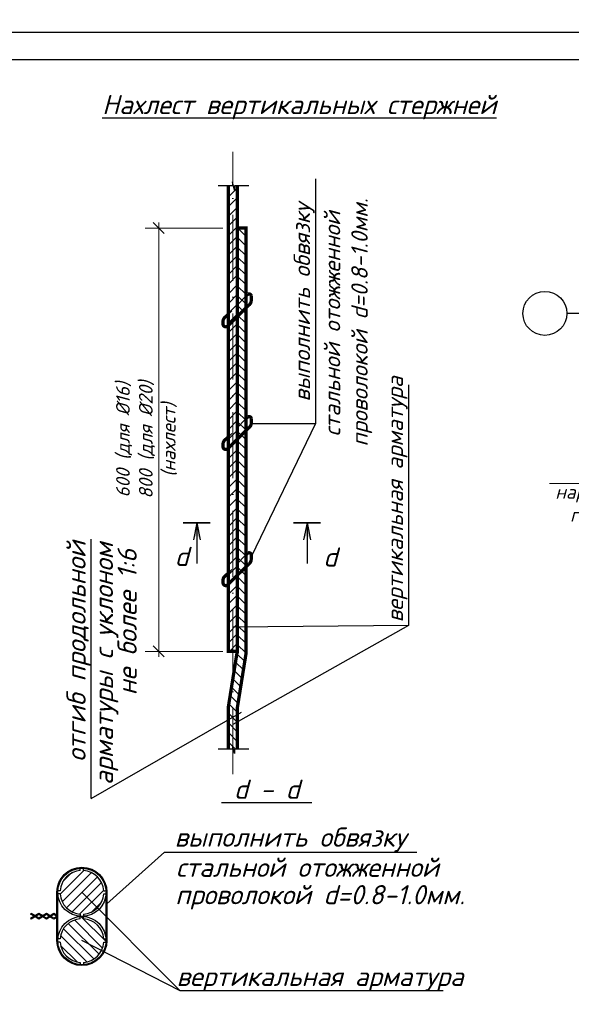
# Model space of a CAD drawing. Header units: millimetres. Extents: x 363306 to 7757304, y 1022887 to 1207196.
# Tile 422 of 656: x 1709690 to 1719745, y 1070951 to 1088906. Entities that reach past the tile are written whole.
import ezdxf
from ezdxf import colors
from ezdxf.entities.mleader import LeaderData, LeaderLine
from ezdxf.enums import TextEntityAlignment as Align
from ezdxf.math import Vec2, Vec3

# ---------------------------------------------------------------- set-up
doc = ezdxf.new("R2010")
doc.units = ezdxf.units.MM
doc.linetypes.add('ACAD_ISO10W100', pattern=[18, 12, -3, 0, -3])
doc.linetypes.add('HIDDEN', pattern=[0.375, 0.25, -0.125])
for name, color, linetype in [('0 @ 100', 7, 'Continuous'), ('O3SAD', 1, 'Continuous'), ('Оси', 7, 'Continuous')]:
    doc.layers.add(name, color=color, linetype=linetype)
for name, color, linetype, lineweight in [('ACO-текст', 7, 'Continuous', 20), ('RRRштриховка', 36, 'Continuous', 0), ('АСО-Размер', 5, 'Continuous', 18), ('Выноска', 5, 'Continuous', 15), ('выноски', 170, 'Continuous', 15), ('текст', 7, 'Continuous', 25), ('Тонкая', 7, 'Continuous', 15)]:
    doc.layers.add(name, color=color, linetype=linetype, lineweight=lineweight)
doc.styles.add('iso', font='isocpeur.TTF')
doc.styles.add('ISOCPUER', font='isocpeui.ttf')
doc.styles.add('PDF ISOCPEUR Italic', font='isocpeui.ttf')
doc.styles.get("Standard").update_dxf_attribs({"font": 'isocpeui.ttf'})
doc.styles.add('ГОСТ 2.304', font='isocpeui.ttf')

# ---------------------------------------------------------------- blocks, each defined once
blk = doc.blocks.new('_Oblique')
at = {"color": 0, "linetype": 'ByBlock', "lineweight": -2}
blk.add_line((-0.5, -0.5), (0.5, 0.5), dxfattribs=at)
blk = doc.blocks.new('_Dot')
at = {"color": 0, "linetype": 'ByBlock', "lineweight": -2}
blk.add_line((-0.5, 0), (-1, 0), dxfattribs=at)
at = {"color": 0, "linetype": 'ByBlock', "const_width": 0.5}
blk.add_lwpolyline([(-0.25, 0, 1), (0.25, 0, 1)], format="xyb", close=True, dxfattribs=at)

msp = doc.modelspace()

# ---------------------------------------------------------------- hatches: boundary and pattern name
at = {"layer": 'RRRштриховка', "ltscale": 1.5}
h = msp.add_hatch(dxfattribs=at)
h.set_pattern_fill('ANSI31', color=253, scale=1000, angle=270, style=0)
h.set_pattern_definition([(225, (1782937.71, 778407.66), (-88.38835, 88.38835), [])])
h.paths.add_polyline_path([(1713575.485, 1077308.588), (1713575.485, 1077675.895), (1713495.485, 1077596.916), (1713495.485, 1077341.404)])
h.paths.add_polyline_path([(1713575.485, 1077881.308), (1713575.485, 1080675.895), (1713495.485, 1080596.916), (1713495.485, 1077796.581)])
h.paths.add_polyline_path([(1713655.485, 1077966.035), (1713655.485, 1080754.875), (1713575.485, 1080675.895), (1713575.485, 1077881.308)])
h.paths.add_polyline_path([(1713655.485, 1077754.875), (1713655.485, 1077966.035), (1713575.485, 1077881.308), (1713575.485, 1077675.895)])
h.paths.add_polyline_path([(1713575.485, 1077675.895), (1713575.485, 1077881.308), (1713495.485, 1077796.581), (1713495.485, 1077596.916)])
h.paths.add_polyline_path([(1713655.485, 1080754.875), (1713655.485, 1080966.035), (1713575.485, 1080881.308), (1713575.485, 1080675.895)])
h.paths.add_polyline_path([(1713575.485, 1080675.895), (1713575.485, 1080881.308), (1713495.485, 1080796.581), (1713495.485, 1080596.916)])
h.paths.add_polyline_path([(1713655.485, 1080966.035), (1713655.485, 1083754.875), (1713575.485, 1083675.895), (1713575.485, 1080881.308)])
h.paths.add_polyline_path([(1713575.485, 1080881.308), (1713575.485, 1083675.895), (1713495.485, 1083596.916), (1713495.485, 1080796.581)])
h.paths.add_polyline_path([(1713655.485, 1083754.875), (1713655.485, 1083966.035), (1713575.485, 1083881.308), (1713575.485, 1083675.895)])
h.paths.add_polyline_path([(1713575.485, 1083675.895), (1713575.485, 1083881.308), (1713495.485, 1083796.581), (1713495.485, 1083596.916)])
h.paths.add_polyline_path([(1713655.485, 1077386.737), (1713575.485, 1077386.737), (1713575.485, 1077675.895), (1713655.485, 1077754.875)])
h.paths.add_polyline_path([(1713604.774, 1085874.002), (1713655.485, 1085874.002), (1713655.485, 1083966.035), (1713575.485, 1083881.308), (1713575.485, 1085924.523), (1713604.774, 1085799.002)])
h.paths.add_polyline_path([(1713569.774, 1085949.002), (1713575.485, 1085924.523), (1713575.485, 1083881.308), (1713495.485, 1083796.581), (1713495.485, 1085874.002), (1713569.774, 1085874.002)])
h = msp.add_hatch(dxfattribs=at)
h.set_pattern_fill('ANSI31', color=253, scale=1000, angle=180, style=0)
h.set_pattern_definition([(315, (1782937.71, 777890.33), (-88.38835, -88.38835), [])])
h.paths.add_polyline_path([(1713815.485, 1081652.819), (1713815.485, 1084430.165), (1713655.485, 1084272.206), (1713655.485, 1081483.366)])
h.paths.add_polyline_path([(1713815.485, 1078652.819), (1713815.485, 1081430.165), (1713655.485, 1081272.206), (1713655.485, 1078483.366)])
h.paths.add_polyline_path([(1713815.485, 1084430.165), (1713815.485, 1084652.819), (1713655.485, 1084483.366), (1713655.485, 1084272.206)])
h.paths.add_polyline_path([(1713815.485, 1081430.165), (1713815.485, 1081652.819), (1713655.485, 1081483.366), (1713655.485, 1081272.206)])
h.paths.add_polyline_path([(1713815.485, 1078430.165), (1713815.485, 1078652.819), (1713655.485, 1078483.366), (1713655.485, 1078272.206)])
h.paths.add_polyline_path([(1713575.485, 1076050.263), (1713575.485, 1076886.737), (1713495.485, 1076386.737), (1713495.485, 1076127.421)])
h.paths.add_polyline_path([(1713575.485, 1075565.157), (1713575.485, 1076050.263), (1713495.485, 1076127.421), (1713495.485, 1075601.58), (1713519.774, 1075601.58), (1713519.774, 1075676.58)])
h.paths.add_polyline_path([(1713655.485, 1075601.58), (1713655.485, 1076346.737), (1713815.485, 1077346.737), (1713815.485, 1078430.165), (1713655.485, 1078272.206), (1713655.485, 1077386.737), (1713575.485, 1076886.737), (1713575.485, 1075565.157), (1713594.774, 1075526.58), (1713594.774, 1075601.58)])
h.paths.add_polyline_path([(1713655.485, 1085105.973), (1713815.485, 1085105.973), (1713815.485, 1084652.819), (1713655.485, 1084483.366)])
h = msp.add_hatch(dxfattribs=at)
h.set_pattern_fill('ANSI31', color=253, scale=40, style=0)
h.set_pattern_definition([(45, (966040.23, 2047032.12), (-89.802561, 89.802561), [])])
h.paths.add_polyline_path([(1710794.913, 1072553.872), (1710794.913, 1072593.975, -0.370891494), (1710426.04, 1072962.849), (1710385.937, 1072962.849, -0.034130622), (1710385.937, 1073022.849), (1710426.04, 1073022.849, -0.370891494), (1710794.913, 1073391.722), (1710794.913, 1073431.825, -0.017060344), (1710824.913, 1073432.849, -0.017060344), (1710854.913, 1073431.825), (1710854.913, 1073391.722, -0.370891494), (1711223.787, 1073022.849), (1711263.889, 1073022.849, -0.034130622), (1711263.889, 1072962.849), (1711223.787, 1072962.849, -0.370891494), (1710854.913, 1072593.975), (1710854.913, 1072553.872, -0.017060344), (1710824.913, 1072552.849, -0.017060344)])
h = msp.add_hatch(dxfattribs=at)
h.set_pattern_fill('ANSI31', color=253, scale=40, angle=-90, style=0)
h.set_pattern_definition([(315, (966040.23, 2047032.12), (89.802561, 89.802561), [])])
h.paths.add_polyline_path([(1710794.913, 1071673.872), (1710794.913, 1071713.975, -0.370891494), (1710426.04, 1072082.849), (1710385.937, 1072082.849, -0.034130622), (1710385.937, 1072142.849), (1710426.04, 1072142.849, -0.370891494), (1710794.913, 1072511.722), (1710794.913, 1072551.825, -0.017060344), (1710824.913, 1072552.849, -0.017060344), (1710854.913, 1072551.825), (1710854.913, 1072511.722, -0.370891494), (1711223.787, 1072142.849), (1711263.889, 1072142.849, -0.034130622), (1711263.889, 1072082.849), (1711223.787, 1072082.849, -0.370891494), (1710854.913, 1071713.975), (1710854.913, 1071673.872, -0.017060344), (1710824.913, 1071672.849, -0.017060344)])
at = {"layer": 'Тонкая'}
h = msp.add_hatch(color=256, dxfattribs=at)
h.paths.add_polyline_path([(1712855.305, 1079422.218), (1712917.18, 1079731.593), (1712917.18, 1079515.031)])
h.paths.add_polyline_path([(1712917.18, 1079515.031), (1712917.18, 1079731.593), (1712979.055, 1079422.218)])
h = msp.add_hatch(color=256, dxfattribs=at)
h.paths.add_polyline_path([(1714989.128, 1079422.218), (1714927.253, 1079731.593), (1714927.253, 1079515.031)])
h.paths.add_polyline_path([(1714927.253, 1079515.031), (1714927.253, 1079731.593), (1714865.378, 1079422.218)])

# ---------------------------------------------------------------- linework, layer by layer
at = {"lineweight": 30}
msp.add_lwpolyline([(1687706.348, 1088178.072), (1739206.348, 1088178.072), (1739206.348, 1059478.072), (1687706.348, 1059478.072)], close=True, dxfattribs=at)
at = {"linetype": 'ACAD_ISO10W100', "lineweight": 13, "ltscale": 100}
msp.add_lwpolyline([(1713575.485, 1075146.41), (1713575.485, 1086494.358)], dxfattribs=at)
for points in [[(1715084.214, 1086002.87), (1715084.214, 1081540.569)], [(1713865.485, 1085874.002), (1713604.774, 1085874.002), (1713604.774, 1085799.002), (1713569.774, 1085949.002), (1713569.774, 1085874.002), (1713305.485, 1085874.002)], [(1716779.023, 1082247.299), (1716779.023, 1077860.177)], [(1713911.294, 1081544.315), (1715084.214, 1081540.569), (1713911.294, 1079109.479)], [(1712917.18, 1079731.593), (1712855.305, 1079422.218)], [(1712917.18, 1079731.593), (1712917.18, 1078989.093)], [(1712917.18, 1079731.593), (1712979.055, 1079422.218)], [(1714927.253, 1079731.593), (1714865.378, 1079422.218)], [(1714927.253, 1079731.593), (1714927.253, 1078989.093)], [(1714927.253, 1079731.593), (1714989.128, 1079422.218)], [(1710993.078, 1074704.795), (1710993.078, 1079432.864)], [(1710993.078, 1074704.795), (1713735.485, 1076275.943)], [(1713865.485, 1075601.58), (1713604.774, 1075601.58), (1713604.774, 1075526.58), (1713569.774, 1075676.58), (1713569.774, 1075601.58), (1713305.485, 1075601.58)], [(1712330.801, 1073724.562), (1716927.267, 1073724.562)], [(1712613.169, 1071197.751), (1710824.913, 1072112.849)], [(1717406.804, 1071197.751), (1712613.169, 1071197.751)]]:
    msp.add_lwpolyline(points)
at = {"ltscale": 1.5, "const_width": 60}
for points in [[(1713495.485, 1085874.002), (1713495.485, 1077386.737), (1713655.485, 1077386.737), (1713655.485, 1077386.737), (1713655.485, 1085874.002)], [(1713655.485, 1075601.58), (1713655.485, 1076346.737), (1713815.485, 1077346.737), (1713815.485, 1085105.973), (1713655.485, 1085105.973), (1713655.485, 1077386.737), (1713495.485, 1076386.737), (1713495.485, 1075601.58)]]:
    msp.add_lwpolyline(points, dxfattribs=at)
for points in [[(1713815.485, 1083872.056), (1713855.134, 1083902.544, -0.406548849), (1713912.443, 1083873.367), (1713910.146, 1083784.064, -0.224498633), (1713873.603, 1083706.777), (1713478.365, 1083316.582, -0.633321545), (1713396.637, 1083355.225), (1713396.637, 1083403.057, -0.220443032), (1713431.993, 1083479.354), (1713495.485, 1083533.149)], [(1713815.485, 1081635.488), (1713855.134, 1081665.977, -0.406548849), (1713912.443, 1081636.799), (1713910.146, 1081547.496, -0.224498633), (1713873.603, 1081470.21), (1713478.365, 1081080.014, -0.633321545), (1713396.637, 1081118.657), (1713396.637, 1081166.49, -0.220443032), (1713431.993, 1081242.786), (1713495.485, 1081296.581)], [(1713815.485, 1079152.819), (1713855.134, 1079183.308, -0.406548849), (1713912.443, 1079154.131), (1713910.146, 1079064.828, -0.224498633), (1713873.603, 1078987.541), (1713478.365, 1078597.345, -0.633321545), (1713396.637, 1078635.989), (1713396.637, 1078683.821, -0.220443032), (1713431.993, 1078760.118), (1713495.485, 1078813.913)]]:
    msp.add_lwpolyline(points, format="xyb", dxfattribs=at)
at = {"linetype": 'HIDDEN', "ltscale": 1000}
for points in [[(1713815.485, 1083872.056), (1713495.485, 1083533.149)], [(1713815.485, 1081635.488), (1713495.485, 1081296.581)], [(1713815.485, 1079152.819), (1713495.485, 1078813.913)]]:
    msp.add_lwpolyline(points, dxfattribs=at)
at = {"const_width": 30.938}
for points in [[(1712669.68, 1079731.593), (1713164.68, 1079731.593)], [(1715174.753, 1079731.593), (1714679.753, 1079731.593)]]:
    msp.add_lwpolyline(points, dxfattribs=at)
at = {"ltscale": 1.5}
for points in [[(1716779.023, 1077860.177), (1713575.365, 1077825.871)], [(1716779.023, 1077860.177), (1713577.034, 1076051.757)], [(1712330.801, 1073724.562), (1711280.913, 1072782.69)], [(1710794.913, 1073391.722), (1710794.913, 1073431.825)], [(1710854.913, 1073391.722), (1710854.913, 1073431.825)], [(1710426.04, 1073022.849), (1710385.937, 1073022.849)], [(1711223.787, 1073022.849), (1711263.889, 1073022.849)], [(1710384.913, 1072112.849), (1710384.913, 1072992.849)], [(1710426.04, 1072962.849), (1710385.937, 1072962.849)], [(1712613.169, 1071197.751), (1710824.913, 1072992.849)], [(1711223.787, 1072962.849), (1711263.889, 1072962.849)], [(1711264.913, 1072112.849), (1711264.913, 1072992.849)], [(1709889.947, 1072593.787), (1709898.179, 1072607.507)], [(1710111.717, 1072564.531), (1710040.761, 1072607.105), (1709889.947, 1072516.617), (1709889.947, 1072516.617)], [(1709954.255, 1072555.202), (1709889.947, 1072593.787), (1709889.947, 1072593.787)], [(1709889.947, 1072516.617), (1709898.179, 1072502.897)], [(1709969.805, 1072564.531), (1709898.179, 1072607.507)], [(1710096.168, 1072555.202), (1710040.761, 1072588.446), (1709898.179, 1072502.897)], [(1710229.217, 1072555.202), (1710178.242, 1072585.787), (1710040.761, 1072503.299), (1709969.805, 1072545.872)], [(1710244.766, 1072564.531), (1710178.242, 1072604.446), (1710040.761, 1072521.958), (1709985.354, 1072555.202)], [(1710368.913, 1072553.872), (1710313.506, 1072587.117), (1710176.026, 1072504.628), (1710109.501, 1072544.543)], [(1710384.913, 1072562.931), (1710313.506, 1072605.776), (1710176.026, 1072523.287), (1710125.05, 1072553.872)], [(1710368.913, 1072535.213), (1710313.506, 1072501.969), (1710242.55, 1072544.543)], [(1710368.913, 1072553.872), (1710313.506, 1072520.628), (1710258.099, 1072553.872)], [(1710313.506, 1072605.776), (1710384.913, 1072562.931)], [(1710794.913, 1072593.975), (1710794.913, 1072553.872)], [(1710794.913, 1072511.722), (1710794.913, 1072551.825)], [(1710854.913, 1072593.975), (1710854.913, 1072553.872)], [(1710854.913, 1072511.722), (1710854.913, 1072551.825)], [(1710426.04, 1072142.849), (1710385.937, 1072142.849)], [(1711223.787, 1072142.849), (1711263.889, 1072142.849)], [(1710426.04, 1072082.849), (1710385.937, 1072082.849)], [(1711223.787, 1072082.849), (1711263.889, 1072082.849)], [(1710794.913, 1071713.975), (1710794.913, 1071673.872)], [(1710854.913, 1071713.975), (1710854.913, 1071673.872)]]:
    msp.add_lwpolyline(points, dxfattribs=at)
msp.add_lwpolyline([(1710368.913, 1072572.531), (1710368.913, 1072992.849, -1), (1711280.913, 1072992.849), (1711280.913, 1072112.849, -1), (1710368.913, 1072112.849), (1710368.913, 1072553.872)], format="xyb", dxfattribs=at)
at = {"color": 255, "ltscale": 1.5}
for centre in [(1710824.913, 1072992.849), (1710824.913, 1072112.849)]:
    msp.add_circle(centre, 440, dxfattribs=at)
at = {"ltscale": 1.5}
for centre, start, end in [((1710824.913, 1072992.849), 94.3012223, 175.6987777), ((1710824.913, 1072992.849), 4.3012223, 85.6987777), ((1710824.913, 1072992.849), 184.3012223, 265.6987777), ((1710824.913, 1072992.849), 274.3012223, 355.6987777), ((1710824.913, 1072112.849), 94.3012223, 175.6987777), ((1710824.913, 1072112.849), 4.3012223, 85.6987777), ((1710824.913, 1072112.849), 184.3012223, 265.6987777), ((1710824.913, 1072112.849), 274.3012223, 355.6987777)]:
    msp.add_arc(centre, 400, start, end, dxfattribs=at)
at = {"layer": 'O3SAD', "color": 1}
msp.add_lwpolyline([(1685706.348, 1088678.072), (1739706.348, 1088678.072), (1739706.348, 1058978.072), (1685706.348, 1058978.072)], close=True, dxfattribs=at)
at = {"layer": 'АСО-Размер', "ltscale": 100}
for p, q in [((1713395.485, 1085105.973), (1711975.625, 1085105.973)), ((1712225.625, 1077286.737), (1712225.625, 1085205.973)), ((1713395.485, 1077386.737), (1711975.625, 1077386.737))]:
    msp.add_line(p, q, dxfattribs=at)
at = {"layer": 'Выноска'}
msp.add_lwpolyline([(1719345.588, 1080449.759), (1722462.069, 1080449.759)], dxfattribs=at)
at = {"layer": 'Оси', "ltscale": 500}
msp.add_line((1728389.668, 1083549.759), (1719662.68, 1083549.759), dxfattribs=at)
at = {"layer": 'текст'}
msp.add_circle((1719262.68, 1083549.759), 400, dxfattribs=at)

# ---------------------------------------------------------------- block references
at = {"layer": 'АСО-Размер', "ltscale": 100, "xscale": 200, "yscale": 200, "zscale": 200}
for p, rotation in [((1712225.625, 1085105.973), 90), ((1712225.625, 1077386.737), 270)]:
    msp.add_blockref('_Oblique', p, dxfattribs=dict(at, rotation=rotation))

# ---------------------------------------------------------------- texts
at = {"lineweight": 9, "attachment_point": 1, "style": 'iso'}
for s, insert, char_height, width in [('\\pi1171.712;Крепежный \\P\\pi762.472;элемент КЭ-1', (1382779.98, 1087540.128), 400, 5098.88054), ('\\pi1764.372;Примерных вид для\\P\\pi488.236;стена монтажа (Газоблок)', (1134531.899, 1087474.922, 0), 400, 9717.00309), ('\\pi1764.372;Примерных вид для\\P\\pi488.236;стена монтажа (Газоблок)', (1179462.79, 1087508.085, 0), 400, 9717.00309), ('\\pi1764.372;Примерных вид для\\P\\pi488.236;стена монтажа (Газоблок)', (1224462.79, 1087508.085, 0), 400, 9717.00309), ('\\pi1764.372;Примерных вид для\\P\\pi488.236;стена монтажа (Газоблок)', (1269531.899, 1087474.922, 0), 400, 9717.00309), ('\\pi457.168;{\\LГоризонтальная} \\P\\pi1088.684;сетка ГС-1', (1375298.56, 1087421.862), 400, 5098.88054), ('\\pi1764.372;{\\fISOCPEUR|b0|i1|c204|p34;Примерных вид для\\P\\pi488.236;стена монтажа (Газоблок)}', (1044613.151, 1083015.009), 400, 9717.00309), ('\\pi35.34936;Крепежный элемент КЭ-2 \\P\\pi1192.62209;(шаг 1500 мм)', (1387921.372, 1081851.487), 300, 5098.88054), ('\\pi457.168;{\\LГоризонтальная} \\P\\pi1121.108;сетка ГС-2', (1374921.9, 1081456.843), 400, 5098.88054), ('\\pi457.16754;{\\LГоризонтальная} \\P\\pi1088.83421;сетка ГС-3', (1375420.972, 1075790.643), 400, 5098.88054), ('\\pi35.463;Крепежный элемент КЭ-3 \\P\\pi1192.62209;(шаг 1500 мм)', (1386879.305, 1071743.384), 300, 5098.88054)]:
    msp.add_mtext(s, dxfattribs=dict(at, insert=insert, char_height=char_height, width=width))
at = {"color": 18, "lineweight": 0, "true_color": 0x000000, "char_height": 500, "attachment_point": 1}
for s, insert, width in [('\\pi951.20865;Разрез 1 - 1', (1431194.663, 1087606.338), 5955.4476), ('\\pi951.20865;Разрез 1 - 1', (1475028.174, 1087606.338), 5955.4476), ('\\pi951.20865;Разрез 1 - 1', (1521202.46, 1087606.338), 5955.4476), ('\\pi951.20865;Разрез 1 - 1', (1564347.248, 1087307.106), 5955.4476), ('\\pi643.3;{\\LКолонна монолитная K-1\\P\\pi2988.375;}(опалубка)', (1688064.24, 1087204.928), 9430.53612)]:
    msp.add_mtext(s, dxfattribs=dict(at, insert=insert, width=width))
at = {"layer": '0 @ 100', "color": 7, "insert": (761996.908, 1075986.433), "char_height": 318.940213, "width": 19697.5359, "attachment_point": 4, "style": 'ГОСТ 2.304'}
msp.add_mtext('\\pi5457.36288;{\\fISOCPEUR|b1|i1|c204|p34;Характеристика участка строительства:\\P\\pi0;\\P}Расчетная зимняя температура воздух 15 °С.\\PСкоростной напор ветра   - 38кг/м2.\\PВес снегового покрова    - 50кг/м2.\\PКлассификация зданий по функциональной пожарной опасности - Ф 4.1 \\PКоэффициент надежности по назначению - 0.95\\P\\P^IПроектом разработано подъёмник для мало мобильных граждан населения грузоподъемностью 250 кг. скоростью 0,25 см/с. Двери шахт подъёмника противопожарные с пределом огнестойкости El 30. Подъёмники оборудованы кабинами габаритами 1500х1500 мм, ширина дверей кабины обеспечивает проезд инвалидной коляски. Для экстренных случаев подъёмник оснащен дополнительным аккумулятором и механическим спуском для безопасного спуска пассажира в нулевую отметку. Так же в дверях подъёмника установлены замки датчики которые открываются с ключевыми картами, чтобы открыть двери подъёмника.\\P^IС внешней и внутренней стороны наружных стен предусмотрено обшивка из аквапанелей толщиной 12,5мм с утеплением из минераловатной ваты на кварцевой основе, А =0,040 Вт/мС, толщиной 100мм. (по теплотехническому расчету). Наружная отделка из органическое стекло.\\P^IПодрядчик обязан предоставить заказчику сертификаты соответствия и пожарной безопасности на фасадную систему и все применяемые в данной системе материалы и изделия.\\PКонструкции, изделия и материалы применены по действующим стандартам, ТУ, сертификатам. На путях эвакуации используются отделочные материалы, соответствующие требованиям п. 5.25 ШНК 2.01.02-04.\\PОтделка стен с внутренней стороны окраска водоэмульсионными красками светлых тонов. Во внутренней и наружной отделке использованы современные отделочные материалы используемые на территории Республики Узбекистан.\\P^IКрыша - скатная из металлических профилированных листов с полимерными покрытиями с обеих сторон толщ.0,55мм по металлическим конструкциям.\\P^IПо периметру наружных стен устраивается бетонная отмостка. Бетон кл.В 7,5 шириной 1000 мм, толщиной 50 мм по гравийному основанию толщиной 100 мм -150 мм.\\P^IВсе строительно-монтажные работы вести согласно указаний соответствующих строительных норм и проекта производства работ (П.П.Р.) на основании ШНК 3.01.01 - 03 и КМК 3.01.02 - 00.', dxfattribs=at)
at = {"layer": 'ACO-текст', "color": 1, "insert": (1720188.683, 1080836.673), "char_height": 250, "width": 1575.0295, "attachment_point": 2, "style": 'PDF ISOCPEUR Italic'}
msp.add_mtext('По наружной грани', dxfattribs=at)
at = {"layer": 'АСО-Размер', "color": 2, "ltscale": 100, "insert": (1712001.459, 1081246.355), "char_height": 250, "attachment_point": 5, "rotation": 90, "style": 'PDF ISOCPEUR Italic'}
msp.add_mtext('\\A1;{\\C256;\\c0;600 (для %%C16)\\P800 (для %%C20)\\P(нахлест)}', dxfattribs=at)
at = {"layer": 'текст', "style": 'ISOCPUER'}
for s, p in [('%%UНахлест вертикальных стержней', (1714786.648, 1087183.782)), ('d', (1712642.904, 1078943.016)), ('d', (1715350.837, 1078932.443)), ('%%U d - d ', (1714194.275, 1074697.895)), ('вертикальная арматура ', (1715276.432, 1071284.161))]:
    msp.add_text(s, height=350, dxfattribs=at).set_placement(p, align=Align.CENTER)
for s, height, p in [('проволокой d=0.8-1.0мм.  ', 300, (1716034.214, 1081122.419)), ('выполнить обвязку', 300, (1714984.214, 1081941.239)), ('стальной отожженной ', 300, (1715534.214, 1081307.205)), ('отгиб продольной ', 350, (1710893.078, 1075373.232)), ('арматуры с уклоном ', 350, (1711393.078, 1074948.232)), ('не более 1:6', 350, (1711823.269, 1076585.732))]:
    msp.add_text(s, height=height, rotation=90, dxfattribs=at).set_placement(p)
msp.add_text('вертикальная арматура ', height=300, rotation=90, dxfattribs=at).set_placement((1716679.023, 1080253.738), align=Align.CENTER)
for s, p in [('выполнить обвязку', (1712514.097, 1073824.562)), ('стальной отожженной ', (1712541.604, 1073274.562)), ('проволокой d=0.8-1.0мм.  ', (1712526.296, 1072774.562))]:
    msp.add_text(s, height=350, dxfattribs=at).set_placement(p)

# ---------------------------------------------------------------- leaders
at = {"layer": 'выноски', "color": 18, "ltscale": 500, "true_color": 0x000000}
ml = msp.add_multileader_mtext('Standard', dxfattribs=at)
ml.set_content('Выпуск для Балка Б-1\\PТолко по оси "A" в осях "6,7".', color=(0, 0, 0), style='PDF ISOCPEUR Italic')
ml.set_leader_properties(color=256, linetype='ByLayer', lineweight=-1)
ml.set_arrow_properties(name='DOT')
ml.build(insert=Vec2(0, 0))
ml.multileader.update_dxf_attribs({"leader_type": 2, "text_left_attachment_type": 6, "text_right_attachment_type": 6, "dogleg_length": 5, "arrow_head_size": 100, "scale": 20})
ctx = ml.context
ctx.base_point, ctx.scale, ctx.char_height, ctx.arrow_head_size, ctx.landing_gap_size, ctx.plane_origin = Vec3(1696750.117, 1073140.943), 20, 200, 100, 9, Vec3(1695679.403, 1068484.008)
ctx.left_attachment, ctx.right_attachment, ctx.text_align_type = 6, 6, 1
notes = []
notes.append((ctx, [(0, (1, 1, 0), (1696650.117, 1073140.943), (1, 0), 100, [(1, [(1695252.849, 1074726.563), (1694670.831, 1074326.563)], 0, [])])]))
ctx.mtext.insert, ctx.mtext.width, ctx.mtext.alignment, ctx.mtext.flow_direction = Vec3(1698718.966, 1073380.943), 5390.32732, 2, 5
for ctx, leaders in notes:
    for number, flags, end, landing, length, lines in leaders:
        leader = LeaderData()
        leader.index, (leader.has_last_leader_line, leader.has_dogleg_vector, leader.attachment_direction) = number, flags
        leader.last_leader_point, leader.dogleg_vector, leader.dogleg_length = Vec3(end), Vec3(landing), length
        for number, points, colour, breaks in lines:
            line = LeaderLine()
            line.index, line.vertices, line.color, line.breaks = number, Vec3.list(points), colors.encode_raw_color(colour), breaks
            leader.lines.append(line)
        ctx.leaders.append(leader)

doc.saveas('drawing.dxf')
